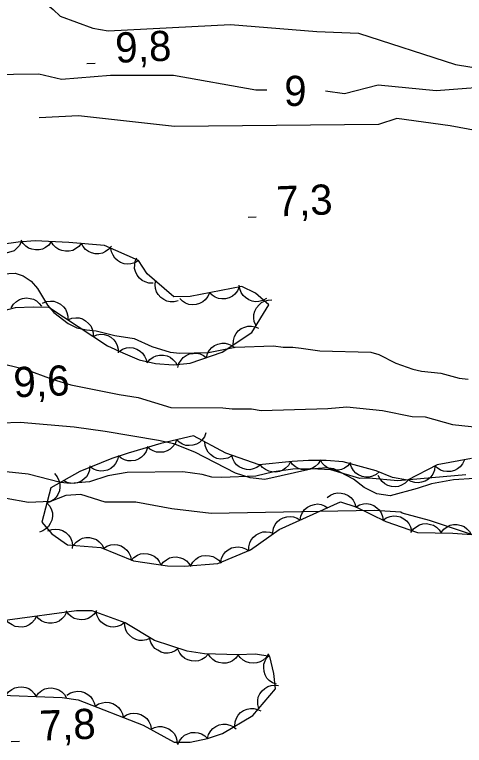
# Model space of a CAD drawing. Extents: x 336540 to 340074, y 5572036 to 5573747.
# Drawn here: x 338031.9 to 338076.7, y 5573431.3 to 5573504 of the extents above; entities that cross this region are included whole.
import ezdxf

# ---------------------------------------------------------------- set-up
doc = ezdxf.new("R2010")
doc.units = 0
for name, color, linetype in [('Niveau 2', 7, 'Continuous'), ('Niveau 22', 7, 'Continuous'), ('Niveau 3', 7, 'Continuous'), ('Niveau 44', 7, 'Continuous')]:
    doc.layers.add(name, color=color, linetype=linetype)

msp = doc.modelspace()

# ---------------------------------------------------------------- linework, layer by layer
at = {"layer": 'Niveau 2'}
for points in [[(338032.11, 5573507.41), (338033.65, 5573506.44), (338035.03, 5573505.06), (338035.78, 5573504.46), (338036.45, 5573503.79), (338039.72, 5573502.61), (338041.25, 5573502.33), (338053.4, 5573502.96), (338062.01, 5573502.28), (338066.14, 5573502.1), (338075.79, 5573499), (338078.85, 5573498.51)], [(337997.1, 5573497.47), (337999.96, 5573497.99), (338002.83, 5573497.78), (338005.36, 5573497.72), (338006.31, 5573497.8), (338008.15, 5573498.35), (338009.71, 5573498.95), (338012.15, 5573498.82), (338013.49, 5573498.87), (338017.09, 5573498.06), (338019.28, 5573498.17), (338024, 5573498.73), (338029.28, 5573498.01), (338034.35, 5573498.08), (338036.58, 5573497.53), (338041.48, 5573497.94), (338047.74, 5573497.92), (338055.94, 5573496.46), (338057.03, 5573496.47)], [(338080.8, 5573496.9), (338073.89, 5573496.38), (338068.11, 5573496.93), (338064.76, 5573496.07), (338062.88, 5573496.33)], [(338082.42, 5573491.56), (338075.26, 5573492.88), (338069.96, 5573493.63), (338068.13, 5573493.03), (338047.84, 5573492.84), (338038.3, 5573493.89), (338034.37, 5573493.69)], [(338030.08, 5573478.14), (338031.99, 5573478.24), (338032.78, 5573477.98), (338033.58, 5573477.44)], [(338033.58, 5573477.44), (338034.21, 5573476.72), (338035.21, 5573475.05), (338035.84, 5573474.33), (338037.27, 5573473.24), (338038.13, 5573472.81), (338039.09, 5573472.61), (338040.05, 5573472.52), (338041.91, 5573472.06), (338043.83, 5573471.76), (338045.59, 5573470.96), (338047.41, 5573470.38), (338048.36, 5573470.29), (338051.23, 5573470.36), (338053.86, 5573470.87), (338057.68, 5573471.02), (338058.64, 5573470.87), (338059.6, 5573470.89), (338060.44, 5573470.8), (338062.31, 5573470.51), (338067.37, 5573470.4), (338068.16, 5573470.14), (338069.87, 5573469.28), (338071.57, 5573468.7), (338072.42, 5573468.49), (338074.33, 5573468.31), (338076.15, 5573467.79), (338077.05, 5573467.7)], [(338031.07, 5573469.17), (338032.99, 5573468.71), (338035.66, 5573467.7), (338037.52, 5573467.13), (338042.32, 5573466.17), (338044.24, 5573465.88), (338047.47, 5573464.89), (338052.64, 5573464.84), (338053.59, 5573464.75), (338055.5, 5573464.74), (338056.46, 5573464.59), (338063.09, 5573464.8), (338065, 5573464.96), (338068.54, 5573464.59), (338071.48, 5573463.99), (338072.77, 5573463.96), (338075.49, 5573463.18), (338078.3, 5573462.91)], [(338077.78, 5573452.14), (338073.22, 5573453.64), (338070.49, 5573454.37), (338070.37, 5573454.48), (338067.71, 5573454.65), (338051.49, 5573454.33), (338047.57, 5573454.81), (338043.98, 5573455.47), (338040.93, 5573455.48), (338038.53, 5573456.22), (338037.01, 5573456.14), (338035.51, 5573455.55), (338033.31, 5573455.43), (338031.08, 5573455.84), (338028.23, 5573455.69), (338026.56, 5573455.26), (338025.33, 5573455.7), (338024.29, 5573456.5), (338015.32, 5573459.78), (338011.61, 5573459.59), (338006.59, 5573458.29), (338005.07, 5573458.41), (337998.55, 5573463.32), (337996.69, 5573463.23)], [(338061.48, 5573458.8), (338059.63, 5573458.76), (338057.73, 5573458.49), (338055.94, 5573458.05), (338052.51, 5573457.91), (338051.56, 5573457.95), (338050.6, 5573458.21), (338048.68, 5573458.5), (338043.12, 5573458.42), (338041.21, 5573458.1), (338039.37, 5573457.49), (338037.47, 5573457.33), (338036.51, 5573457.42), (338033.29, 5573458.25), (338031.09, 5573458.48)], [(338076.84, 5573458.2), (338070.05, 5573457.59), (338067.18, 5573457.86), (338066.28, 5573457.84), (338063.4, 5573458.68), (338061.48, 5573458.8)]]:
    msp.add_lwpolyline(points, dxfattribs=at)
at = {"layer": 'Niveau 22'}
msp.add_lwpolyline([(338077.68, 5573457.83), (338075.6, 5573457.69), (338073.42, 5573457.31), (338071.99, 5573456.83), (338069.29, 5573456.09), (338067.96, 5573456.3), (338066.72, 5573456.92), (338065.65, 5573457.77), (338063.69, 5573458.79), (338062.93, 5573458.88), (338061.39, 5573458.76), (338056.82, 5573457.72), (338055.38, 5573457.89), (338053.91, 5573458.37), (338049.85, 5573460.44), (338047.76, 5573461.26), (338046.24, 5573461.62), (338040.95, 5573462.49), (338037.84, 5573462.92), (338032.49, 5573463.38), (338030.58, 5573463.34)], dxfattribs=at)
at = {"layer": 'Niveau 3'}
for p, q in [((338039.12, 5573499.09), (338039.93, 5573499.12)), ((338055.17, 5573483.8), (338055.97, 5573483.84)), ((338031.6, 5573431.66), (338032.4, 5573431.7))]:
    msp.add_line(p, q, dxfattribs=at)
at = {"layer": 'Niveau 44'}
for points in [[(338044.25, 5573479.5), (338040.86, 5573481), (338037.32, 5573481.3), (338033.96, 5573481.45), (338032.29, 5573481.32), (338028.92, 5573480.86)], [(338032.59, 5573481.36), (338032.4, 5573480.99), (338032.12, 5573480.69), (338031.87, 5573480.48), (338031.54, 5573480.35), (338031.18, 5573480.26), (338030.8, 5573480.28), (338030.47, 5573480.32), (338030.16, 5573480.47), (338029.85, 5573480.69), (338029.61, 5573480.95)], [(338035.58, 5573481.38), (338035.33, 5573481.04), (338035.01, 5573480.8), (338034.72, 5573480.64), (338034.37, 5573480.57), (338034, 5573480.55), (338033.63, 5573480.63), (338033.32, 5573480.73), (338033.03, 5573480.94), (338032.77, 5573481.2), (338032.58, 5573481.51)], [(338038.58, 5573481.24), (338038.33, 5573480.91), (338038, 5573480.67), (338037.71, 5573480.51), (338037.37, 5573480.43), (338037, 5573480.42), (338036.63, 5573480.5), (338036.32, 5573480.6), (338036.03, 5573480.81), (338035.77, 5573481.07), (338035.58, 5573481.38)], [(338041.56, 5573480.94), (338041.3, 5573480.62), (338040.97, 5573480.39), (338040.67, 5573480.24), (338040.32, 5573480.18), (338039.95, 5573480.18), (338039.58, 5573480.27), (338039.28, 5573480.39), (338039, 5573480.61), (338038.75, 5573480.88), (338038.58, 5573481.19)], [(338044.25, 5573479.5), (338043.9, 5573479.28), (338043.5, 5573479.17), (338043.18, 5573479.13), (338042.83, 5573479.18), (338042.48, 5573479.3), (338042.16, 5573479.52), (338041.91, 5573479.72), (338041.72, 5573480.02), (338041.57, 5573480.36), (338041.51, 5573480.71)], [(338045.72, 5573477.26), (338045.3, 5573477.26), (338044.91, 5573477.39), (338044.62, 5573477.53), (338044.35, 5573477.76), (338044.13, 5573478.05), (338043.97, 5573478.4), (338043.87, 5573478.72), (338043.88, 5573479.07), (338043.94, 5573479.43), (338044.08, 5573479.77)], [(338030.47, 5573474.44), (338032.02, 5573474.83), (338033.77, 5573474.91), (338035.32, 5573474.86), (338041.17, 5573471.02), (338042.69, 5573470.31), (338044.31, 5573469.64), (338045.96, 5573469.27), (338047.7, 5573469.12), (338049.4, 5573469.28), (338052.59, 5573470.4), (338055.52, 5573472.34), (338057.24, 5573475.11), (338055.89, 5573476.26), (338054.53, 5573476.92), (338049.39, 5573475.92), (338047.78, 5573475.88), (338045.12, 5573478.17), (338044.25, 5573479.5)], [(338048.22, 5573475.5), (338047.82, 5573475.39), (338047.41, 5573475.4), (338047.09, 5573475.46), (338046.77, 5573475.61), (338046.47, 5573475.83), (338046.23, 5573476.12), (338046.04, 5573476.39), (338045.95, 5573476.73), (338045.91, 5573477.1), (338045.95, 5573477.46)], [(338054.27, 5573476.87), (338054.11, 5573476.49), (338053.85, 5573476.17), (338053.6, 5573475.95), (338053.29, 5573475.8), (338052.93, 5573475.7), (338052.55, 5573475.69), (338052.22, 5573475.71), (338051.9, 5573475.85), (338051.58, 5573476.04), (338051.33, 5573476.3)], [(338056.99, 5573475.73), (338056.63, 5573475.52), (338056.23, 5573475.42), (338055.91, 5573475.39), (338055.56, 5573475.46), (338055.22, 5573475.59), (338054.9, 5573475.81), (338054.66, 5573476.03), (338054.48, 5573476.33), (338054.34, 5573476.68), (338054.29, 5573477.04)], [(338051.33, 5573476.3), (338051.16, 5573475.91), (338050.9, 5573475.6), (338050.66, 5573475.38), (338050.34, 5573475.22), (338049.99, 5573475.12), (338049.6, 5573475.11), (338049.28, 5573475.14), (338048.95, 5573475.27), (338048.64, 5573475.47), (338048.38, 5573475.72)], [(338031.6, 5573474.81), (338031.82, 5573475.17), (338032.12, 5573475.44), (338032.4, 5573475.62), (338032.73, 5573475.73), (338033.1, 5573475.78), (338033.48, 5573475.73), (338033.8, 5573475.66), (338034.1, 5573475.48), (338034.38, 5573475.24), (338034.6, 5573474.95)], [(338034.72, 5573475.26), (338035.1, 5573475.42), (338035.51, 5573475.46), (338035.84, 5573475.45), (338036.17, 5573475.34), (338036.5, 5573475.16), (338036.78, 5573474.9), (338036.99, 5573474.65), (338037.13, 5573474.33), (338037.22, 5573473.97), (338037.22, 5573473.61)], [(338055.95, 5573473.03), (338055.78, 5573473.41), (338055.73, 5573473.81), (338055.73, 5573474.14), (338055.83, 5573474.48), (338056, 5573474.81), (338056.25, 5573475.1), (338056.49, 5573475.32), (338056.81, 5573475.46), (338057.17, 5573475.56), (338057.53, 5573475.58)], [(338037.22, 5573473.61), (338037.61, 5573473.77), (338038.01, 5573473.81), (338038.34, 5573473.8), (338038.68, 5573473.69), (338039, 5573473.51), (338039.28, 5573473.25), (338039.5, 5573473.01), (338039.64, 5573472.68), (338039.73, 5573472.32), (338039.73, 5573471.96)], [(338053.69, 5573471.13), (338053.7, 5573471.55), (338053.82, 5573471.94), (338053.96, 5573472.24), (338054.19, 5573472.5), (338054.48, 5573472.73), (338054.83, 5573472.88), (338055.14, 5573472.98), (338055.5, 5573472.98), (338055.86, 5573472.92), (338056.19, 5573472.79)], [(338039.73, 5573471.96), (338040.12, 5573472.12), (338040.52, 5573472.17), (338040.85, 5573472.15), (338041.19, 5573472.04), (338041.51, 5573471.87), (338041.79, 5573471.61), (338042.01, 5573471.36), (338042.15, 5573471.04), (338042.23, 5573470.68), (338042.24, 5573470.32)], [(338051.01, 5573469.84), (338051.11, 5573470.25), (338051.33, 5573470.59), (338051.54, 5573470.85), (338051.83, 5573471.05), (338052.16, 5573471.2), (338052.54, 5573471.27), (338052.87, 5573471.29), (338053.21, 5573471.2), (338053.55, 5573471.05), (338053.84, 5573470.84)], [(338042.32, 5573470.46), (338042.67, 5573470.69), (338043.06, 5573470.81), (338043.39, 5573470.86), (338043.74, 5573470.81), (338044.09, 5573470.7), (338044.41, 5573470.5), (338044.67, 5573470.3), (338044.87, 5573470), (338045.02, 5573469.67), (338045.09, 5573469.32)], [(338048.18, 5573468.85), (338048.28, 5573469.25), (338048.5, 5573469.6), (338048.71, 5573469.86), (338049, 5573470.05), (338049.33, 5573470.21), (338049.71, 5573470.27), (338050.04, 5573470.29), (338050.38, 5573470.21), (338050.72, 5573470.06), (338051.01, 5573469.84)], [(338045.12, 5573469.34), (338045.38, 5573469.67), (338045.72, 5573469.89), (338046.02, 5573470.04), (338046.36, 5573470.1), (338046.73, 5573470.1), (338047.1, 5573470.01), (338047.41, 5573469.89), (338047.69, 5573469.67), (338047.93, 5573469.4), (338048.11, 5573469.08)], [(338050.97, 5573462.35), (338050.82, 5573461.96), (338050.57, 5573461.64), (338050.33, 5573461.41), (338050.02, 5573461.24), (338049.67, 5573461.13), (338049.29, 5573461.11), (338048.96, 5573461.12), (338048.63, 5573461.24), (338048.31, 5573461.43), (338048.05, 5573461.67)], [(338077.38, 5573459.82), (338073.98, 5573459.17), (338071.02, 5573457.67), (338069.53, 5573457.91), (338067.91, 5573458.58), (338064.62, 5573459.48), (338062.92, 5573459.63), (338061.17, 5573459.6), (338059.56, 5573459.52), (338056.26, 5573459.2), (338052.94, 5573460.34), (338049.72, 5573462.06), (338046.49, 5573461.31), (338043.23, 5573460.36), (338041.59, 5573459.8), (338038.42, 5573458.51), (338035.53, 5573456.89), (338034.65, 5573453.49), (338035.65, 5573452.33), (338037.19, 5573451.22), (338040.52, 5573450.97), (338043.76, 5573449.64), (338047.13, 5573449.15), (338048.79, 5573449.1), (338052.16, 5573449.38), (338055.39, 5573450.72), (338058.24, 5573452.75), (338064.36, 5573455.49), (338065.87, 5573455), (338068.87, 5573453.56), (338072.02, 5573452.46), (338075.52, 5573452.38), (338080.71, 5573452.01)], [(338048.05, 5573461.67), (338047.9, 5573461.28), (338047.65, 5573460.96), (338047.41, 5573460.73), (338047.1, 5573460.56), (338046.75, 5573460.45), (338046.37, 5573460.43), (338046.04, 5573460.44), (338045.71, 5573460.56), (338045.39, 5573460.75), (338045.12, 5573460.99)], [(338053.5, 5573460.04), (338053.13, 5573459.85), (338052.73, 5573459.77), (338052.4, 5573459.75), (338052.06, 5573459.83), (338051.72, 5573459.98), (338051.41, 5573460.21), (338051.18, 5573460.44), (338051.01, 5573460.75), (338050.89, 5573461.1), (338050.85, 5573461.46)], [(338045.14, 5573460.92), (338045.02, 5573460.52), (338044.78, 5573460.19), (338044.56, 5573459.94), (338044.26, 5573459.76), (338043.92, 5573459.63), (338043.54, 5573459.58), (338043.21, 5573459.58), (338042.87, 5573459.68), (338042.54, 5573459.85), (338042.26, 5573460.08)], [(338042.26, 5573460.07), (338042.18, 5573459.67), (338041.98, 5573459.31), (338041.78, 5573459.04), (338041.5, 5573458.83), (338041.17, 5573458.66), (338040.8, 5573458.58), (338040.48, 5573458.54), (338040.13, 5573458.61), (338039.78, 5573458.74), (338039.48, 5573458.94)], [(338056.38, 5573459.16), (338056.04, 5573458.91), (338055.66, 5573458.77), (338055.34, 5573458.7), (338054.99, 5573458.72), (338054.63, 5573458.81), (338054.29, 5573459), (338054.02, 5573459.18), (338053.81, 5573459.46), (338053.63, 5573459.79), (338053.54, 5573460.13)], [(338059.37, 5573459.5), (338059.17, 5573459.13), (338058.88, 5573458.85), (338058.61, 5573458.65), (338058.28, 5573458.53), (338057.92, 5573458.46), (338057.54, 5573458.49), (338057.22, 5573458.55), (338056.91, 5573458.71), (338056.61, 5573458.93), (338056.38, 5573459.21)], [(338062.36, 5573459.66), (338062.15, 5573459.3), (338061.84, 5573459.03), (338061.57, 5573458.84), (338061.24, 5573458.74), (338060.87, 5573458.69), (338060.49, 5573458.73), (338060.17, 5573458.81), (338059.87, 5573458.98), (338059.58, 5573459.22), (338059.37, 5573459.51)], [(338065.35, 5573459.42), (338065.09, 5573459.09), (338064.75, 5573458.86), (338064.46, 5573458.72), (338064.11, 5573458.66), (338063.74, 5573458.66), (338063.37, 5573458.75), (338063.07, 5573458.87), (338062.79, 5573459.09), (338062.54, 5573459.36), (338062.37, 5573459.68)], [(338068.22, 5573458.49), (338067.91, 5573458.22), (338067.54, 5573458.06), (338067.22, 5573457.97), (338066.87, 5573457.97), (338066.5, 5573458.04), (338066.16, 5573458.2), (338065.88, 5573458.37), (338065.64, 5573458.63), (338065.45, 5573458.94), (338065.33, 5573459.29)], [(338076.68, 5573459.69), (338076.51, 5573459.3), (338076.25, 5573458.99), (338076.01, 5573458.77), (338075.69, 5573458.62), (338075.33, 5573458.52), (338074.95, 5573458.51), (338074.62, 5573458.54), (338074.3, 5573458.67), (338073.98, 5573458.87), (338073.73, 5573459.12)], [(338039.42, 5573459.07), (338039.39, 5573458.66), (338039.24, 5573458.28), (338039.08, 5573457.99), (338038.82, 5573457.75), (338038.52, 5573457.54), (338038.16, 5573457.41), (338037.84, 5573457.33), (338037.49, 5573457.36), (338037.13, 5573457.44), (338036.81, 5573457.61)], [(338073.75, 5573459.06), (338073.7, 5573458.64), (338073.53, 5573458.27), (338073.36, 5573457.99), (338073.1, 5573457.75), (338072.78, 5573457.56), (338072.42, 5573457.45), (338072.1, 5573457.38), (338071.75, 5573457.42), (338071.39, 5573457.52), (338071.08, 5573457.7)], [(338035.9, 5573458.31), (338036.17, 5573457.99), (338036.34, 5573457.62), (338036.44, 5573457.31), (338036.44, 5573456.95), (338036.38, 5573456.59), (338036.22, 5573456.24), (338036.06, 5573455.96), (338035.8, 5573455.72), (338035.48, 5573455.52), (338035.14, 5573455.4)], [(338071.08, 5573457.66), (338070.8, 5573457.36), (338070.44, 5573457.15), (338070.14, 5573457.03), (338069.79, 5573456.99), (338069.42, 5573457.02), (338069.06, 5573457.14), (338068.76, 5573457.28), (338068.5, 5573457.52), (338068.27, 5573457.81), (338068.12, 5573458.14)], [(338063.03, 5573455.92), (338063.36, 5573456.18), (338063.74, 5573456.32), (338064.06, 5573456.4), (338064.41, 5573456.38), (338064.77, 5573456.3), (338065.11, 5573456.12), (338065.39, 5573455.94), (338065.61, 5573455.66), (338065.79, 5573455.34), (338065.89, 5573454.99)], [(338035.14, 5573455.4), (338035.42, 5573455.09), (338035.59, 5573454.72), (338035.69, 5573454.4), (338035.69, 5573454.05), (338035.63, 5573453.69), (338035.47, 5573453.34), (338035.31, 5573453.05), (338035.04, 5573452.82), (338034.73, 5573452.62), (338034.39, 5573452.5)], [(338060.35, 5573453.69), (338060.42, 5573454.11), (338060.6, 5573454.47), (338060.79, 5573454.74), (338061.07, 5573454.96), (338061.39, 5573455.14), (338061.76, 5573455.24), (338062.08, 5573455.29), (338062.43, 5573455.23), (338062.78, 5573455.11), (338063.09, 5573454.92)], [(338065.89, 5573454.99), (338066.25, 5573455.2), (338066.64, 5573455.3), (338066.97, 5573455.33), (338067.32, 5573455.26), (338067.66, 5573455.13), (338067.97, 5573454.91), (338068.22, 5573454.7), (338068.4, 5573454.4), (338068.54, 5573454.05), (338068.59, 5573453.69)], [(338057.61, 5573452.47), (338057.68, 5573452.88), (338057.87, 5573453.24), (338058.05, 5573453.51), (338058.33, 5573453.74), (338058.65, 5573453.92), (338059.02, 5573454.01), (338059.34, 5573454.06), (338059.69, 5573454), (338060.04, 5573453.88), (338060.35, 5573453.69)], [(338068.58, 5573453.66), (338068.91, 5573453.91), (338069.29, 5573454.05), (338069.62, 5573454.12), (338069.97, 5573454.09), (338070.33, 5573454), (338070.66, 5573453.82), (338070.93, 5573453.63), (338071.14, 5573453.35), (338071.32, 5573453.02), (338071.41, 5573452.67)], [(338035.24, 5573452.63), (338035.63, 5573452.77), (338036.04, 5573452.79), (338036.37, 5573452.77), (338036.7, 5573452.64), (338037.01, 5573452.45), (338037.28, 5573452.18), (338037.49, 5573451.92), (338037.61, 5573451.6), (338037.68, 5573451.23), (338037.67, 5573450.87)], [(338071.37, 5573452.47), (338071.61, 5573452.82), (338071.94, 5573453.06), (338072.22, 5573453.23), (338072.56, 5573453.31), (338072.93, 5573453.34), (338073.31, 5573453.26), (338073.62, 5573453.17), (338073.91, 5573452.97), (338074.18, 5573452.71), (338074.37, 5573452.41)], [(338074.37, 5573452.46), (338074.63, 5573452.79), (338074.97, 5573453.02), (338075.26, 5573453.17), (338075.61, 5573453.24), (338075.97, 5573453.25), (338076.35, 5573453.16), (338076.65, 5573453.05), (338076.93, 5573452.83), (338077.19, 5573452.56), (338077.37, 5573452.25)], [(338055.23, 5573450.61), (338055.22, 5573451.03), (338055.33, 5573451.42), (338055.46, 5573451.72), (338055.69, 5573451.99), (338055.97, 5573452.23), (338056.31, 5573452.4), (338056.62, 5573452.51), (338056.97, 5573452.52), (338057.34, 5573452.48), (338057.68, 5573452.35)], [(338037.78, 5573451.18), (338038.04, 5573451.5), (338038.38, 5573451.73), (338038.67, 5573451.88), (338039.02, 5573451.95), (338039.39, 5573451.95), (338039.76, 5573451.86), (338040.07, 5573451.75), (338040.34, 5573451.53), (338040.6, 5573451.26), (338040.78, 5573450.95)], [(338040.76, 5573450.87), (338041.1, 5573451.1), (338041.49, 5573451.22), (338041.82, 5573451.27), (338042.17, 5573451.23), (338042.52, 5573451.12), (338042.85, 5573450.91), (338043.1, 5573450.71), (338043.3, 5573450.42), (338043.46, 5573450.09), (338043.53, 5573449.73)], [(338052.44, 5573449.5), (338052.53, 5573449.91), (338052.72, 5573450.26), (338052.91, 5573450.53), (338053.19, 5573450.74), (338053.52, 5573450.92), (338053.9, 5573451), (338054.22, 5573451.04), (338054.57, 5573450.97), (338054.91, 5573450.84), (338055.21, 5573450.65)], [(338043.52, 5573449.68), (338043.8, 5573449.98), (338044.15, 5573450.19), (338044.45, 5573450.32), (338044.8, 5573450.36), (338045.17, 5573450.34), (338045.53, 5573450.22), (338045.83, 5573450.09), (338046.1, 5573449.86), (338046.33, 5573449.57), (338046.49, 5573449.24)], [(338046.48, 5573449.17), (338046.72, 5573449.51), (338047.05, 5573449.75), (338047.33, 5573449.92), (338047.68, 5573450), (338048.05, 5573450.02), (338048.42, 5573449.94), (338048.73, 5573449.85), (338049.02, 5573449.64), (338049.28, 5573449.38), (338049.48, 5573449.08)], [(338049.48, 5573449.16), (338049.68, 5573449.52), (338049.97, 5573449.8), (338050.24, 5573450), (338050.57, 5573450.12), (338050.94, 5573450.18), (338051.32, 5573450.14), (338051.64, 5573450.08), (338051.95, 5573449.91), (338052.24, 5573449.69), (338052.47, 5573449.41)], [(338029.76, 5573436.32), (338036.67, 5573436.06), (338038.25, 5573435.83), (338044.73, 5573433.29), (338047.82, 5573431.61), (338049.4, 5573431.62), (338051.12, 5573431.98), (338052.6, 5573432.48), (338055.63, 5573434.25), (338057.9, 5573436.91), (338057.73, 5573438.42), (338057.32, 5573440.12), (338055.89, 5573440.35), (338054.15, 5573440.3), (338050.82, 5573440.4), (338049.11, 5573440.65), (338045.86, 5573441.71), (338042.94, 5573443.46), (338039.65, 5573444.68), (338038.08, 5573444.66), (338031.22, 5573443.75)], [(338034.11, 5573444.13), (338033.92, 5573443.76), (338033.64, 5573443.46), (338033.39, 5573443.26), (338033.06, 5573443.12), (338032.7, 5573443.04), (338032.32, 5573443.06), (338031.99, 5573443.1), (338031.68, 5573443.26), (338031.37, 5573443.47), (338031.13, 5573443.74)], [(338037.08, 5573444.53), (338036.9, 5573444.15), (338036.62, 5573443.86), (338036.36, 5573443.65), (338036.03, 5573443.52), (338035.67, 5573443.44), (338035.29, 5573443.45), (338034.97, 5573443.5), (338034.65, 5573443.65), (338034.35, 5573443.86), (338034.11, 5573444.13)], [(338040.07, 5573444.69), (338039.84, 5573444.34), (338039.53, 5573444.08), (338039.25, 5573443.9), (338038.91, 5573443.81), (338038.55, 5573443.77), (338038.17, 5573443.83), (338037.85, 5573443.91), (338037.55, 5573444.1), (338037.28, 5573444.35), (338037.07, 5573444.65)], [(338042.86, 5573443.49), (338042.52, 5573443.25), (338042.14, 5573443.12), (338041.81, 5573443.05), (338041.46, 5573443.09), (338041.1, 5573443.18), (338040.77, 5573443.38), (338040.51, 5573443.57), (338040.3, 5573443.85), (338040.13, 5573444.18), (338040.05, 5573444.53)], [(338045.44, 5573441.96), (338045.06, 5573441.79), (338044.66, 5573441.73), (338044.33, 5573441.73), (338043.99, 5573441.82), (338043.66, 5573441.98), (338043.37, 5573442.23), (338043.14, 5573442.47), (338042.99, 5573442.79), (338042.89, 5573443.14), (338042.87, 5573443.5)], [(338048.25, 5573440.93), (338047.92, 5573440.68), (338047.54, 5573440.53), (338047.22, 5573440.45), (338046.86, 5573440.47), (338046.5, 5573440.56), (338046.17, 5573440.74), (338045.89, 5573440.92), (338045.67, 5573441.19), (338045.49, 5573441.52), (338045.39, 5573441.86)], [(338051.18, 5573440.35), (338050.9, 5573440.04), (338050.55, 5573439.83), (338050.24, 5573439.7), (338049.9, 5573439.66), (338049.53, 5573439.68), (338049.16, 5573439.8), (338048.86, 5573439.93), (338048.6, 5573440.17), (338048.37, 5573440.46), (338048.21, 5573440.78)], [(338054.18, 5573440.3), (338053.94, 5573439.96), (338053.61, 5573439.71), (338053.33, 5573439.55), (338052.98, 5573439.47), (338052.62, 5573439.45), (338052.24, 5573439.52), (338051.93, 5573439.62), (338051.64, 5573439.83), (338051.38, 5573440.09), (338051.18, 5573440.39)], [(338057.18, 5573440.39), (338056.96, 5573440.03), (338056.65, 5573439.77), (338056.37, 5573439.59), (338056.03, 5573439.49), (338055.67, 5573439.45), (338055.29, 5573439.5), (338054.97, 5573439.58), (338054.67, 5573439.76), (338054.39, 5573440.01), (338054.18, 5573440.3)], [(338057.99, 5573437.36), (338057.6, 5573437.5), (338057.27, 5573437.75), (338057.04, 5573437.98), (338056.87, 5573438.29), (338056.75, 5573438.64), (338056.73, 5573439.03), (338056.74, 5573439.35), (338056.86, 5573439.68), (338057.04, 5573440.01), (338057.28, 5573440.27)], [(338031.08, 5573436.27), (338031.33, 5573436.61), (338031.65, 5573436.85), (338031.94, 5573437.01), (338032.28, 5573437.09), (338032.65, 5573437.11), (338033.03, 5573437.03), (338033.34, 5573436.93), (338033.62, 5573436.73), (338033.89, 5573436.46), (338034.08, 5573436.16)], [(338034.08, 5573436.16), (338034.32, 5573436.49), (338034.65, 5573436.74), (338034.94, 5573436.9), (338035.28, 5573436.98), (338035.65, 5573437), (338036.02, 5573436.92), (338036.33, 5573436.82), (338036.62, 5573436.61), (338036.88, 5573436.35), (338037.07, 5573436.04)], [(338056.23, 5573434.95), (338056.12, 5573435.35), (338056.13, 5573435.76), (338056.18, 5573436.09), (338056.33, 5573436.4), (338056.55, 5573436.7), (338056.84, 5573436.95), (338057.11, 5573437.13), (338057.45, 5573437.23), (338057.82, 5573437.27), (338058.18, 5573437.23)], [(338037.14, 5573436.27), (338037.48, 5573436.5), (338037.87, 5573436.62), (338038.2, 5573436.68), (338038.55, 5573436.64), (338038.9, 5573436.54), (338039.23, 5573436.34), (338039.49, 5573436.14), (338039.69, 5573435.86), (338039.85, 5573435.52), (338039.93, 5573435.17)], [(338039.93, 5573435.17), (338040.28, 5573435.41), (338040.66, 5573435.53), (338040.99, 5573435.59), (338041.34, 5573435.55), (338041.69, 5573435.44), (338042.02, 5573435.24), (338042.28, 5573435.05), (338042.49, 5573434.76), (338042.65, 5573434.43), (338042.73, 5573434.08)], [(338053.84, 5573433.2), (338053.86, 5573433.62), (338054.01, 5573434), (338054.16, 5573434.29), (338054.41, 5573434.54), (338054.71, 5573434.75), (338055.07, 5573434.89), (338055.39, 5573434.97), (338055.74, 5573434.95), (338056.1, 5573434.87), (338056.43, 5573434.72)], [(338042.73, 5573434.08), (338043.07, 5573434.31), (338043.46, 5573434.44), (338043.78, 5573434.49), (338044.13, 5573434.45), (338044.49, 5573434.35), (338044.82, 5573434.15), (338045.08, 5573433.95), (338045.28, 5573433.67), (338045.44, 5573433.33), (338045.52, 5573432.98)], [(338045.47, 5573432.89), (338045.85, 5573433.08), (338046.25, 5573433.15), (338046.58, 5573433.17), (338046.92, 5573433.08), (338047.26, 5573432.94), (338047.56, 5573432.7), (338047.79, 5573432.47), (338047.96, 5573432.16), (338048.08, 5573431.81), (338048.11, 5573431.45)], [(338051.11, 5573431.98), (338051.22, 5573432.38), (338051.44, 5573432.72), (338051.65, 5573432.98), (338051.95, 5573433.17), (338052.29, 5573433.32), (338052.66, 5573433.38), (338052.99, 5573433.4), (338053.33, 5573433.31), (338053.67, 5573433.16), (338053.96, 5573432.94)], [(338048.18, 5573431.36), (338048.34, 5573431.75), (338048.59, 5573432.07), (338048.83, 5573432.29), (338049.15, 5573432.45), (338049.5, 5573432.56), (338049.88, 5573432.57), (338050.21, 5573432.55), (338050.54, 5573432.42), (338050.85, 5573432.23), (338051.11, 5573431.98)]]:
    msp.add_lwpolyline(points, dxfattribs=at)

# ---------------------------------------------------------------- texts
at = {"layer": 'Niveau 2'}
msp.add_text('9', height=3, rotation=358.5163, dxfattribs=at).set_placement((338058.71, 5573494.9))
at = {"layer": 'Niveau 3'}
for s, p in [('9,8    ', (338042, 5573499.16)), ('7,3    ', (338058.04, 5573483.88)), ('9,6    ', (338031.87, 5573465.89)), ('7,8    ', (338034.47, 5573431.74))]:
    msp.add_text(s, height=2.9999, rotation=2.27627, dxfattribs=at).set_placement(p)

doc.saveas('drawing.dxf')
